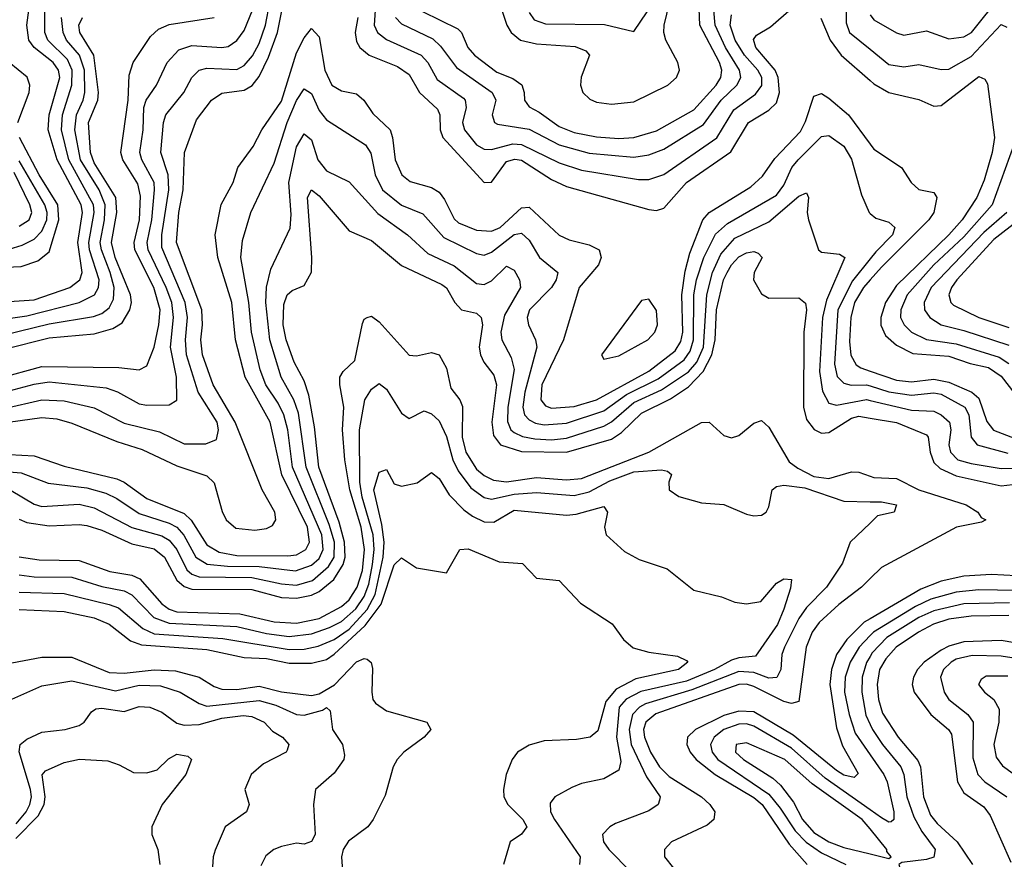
# Model space of a CAD drawing. Header units: inches. Extents: x 990535 to 1117859, y 769386 to 892122.
# Tile 985 of 1056: x 1067731 to 1070358, y 882244 to 884484. Entities that reach past the tile are written whole.
import ezdxf

# ---------------------------------------------------------------- set-up
doc = ezdxf.new("R2010")
doc.units = ezdxf.units.IN
doc.header["$MEASUREMENT"] = 0
doc.layers.add('B0868', color=7, linetype='Continuous')
doc.layers.add('B0878', color=7, linetype='Continuous')

msp = doc.modelspace()

# ---------------------------------------------------------------- linework, layer by layer
at = {"layer": 'B0868', "color": 5}
for points, elevation in [([(1069017.7, 884510), (1069030.4, 884470), (1069041.9, 884450), (1069067.5, 884430), (1069110, 884420.3), (1069212.7, 884412.7), (1069241.5, 884401.5), (1069251.2, 884390), (1069229, 884331), (1069227.4, 884310), (1069233.9, 884290), (1069251.8, 884271.8), (1069270, 884263.8), (1069310, 884258.5), (1069370, 884265.4), (1069460.2, 884310), (1069483.7, 884330), (1069491.5, 884350), (1069486.8, 884370), (1069454.9, 884430), (1069449.6, 884450), (1069450.8, 884470), (1069484.7, 884610)], 3820), ([(1069936.7, 884570), (1069935.9, 884475.9), (1069945.3, 884450), (1070000, 884405.4)], 3740), ([(1067673.7, 883406.3), (1067790, 883423), (1067830, 883419), (1067870, 883408), (1067990, 883358.4), (1068057.5, 883337.5), (1068150, 883293.3), (1068230, 883267.2), (1068250, 883248), (1068271.7, 883171.7), (1068282.4, 883150), (1068307.7, 883127.7), (1068358, 883122), (1068390, 883126.3), (1068405.8, 883134.2), (1068414.9, 883150), (1068412, 883170), (1068377.7, 883230), (1068306.2, 883410), (1068247.5, 883510), (1068218.5, 883590), (1068214, 883630), (1068219, 883670), (1068217, 883710), (1068149.3, 883890), (1068155.4, 883970), (1068167.6, 884030), (1068171, 884130), (1068202.7, 884217.3), (1068242.4, 884270), (1068270, 884288), (1068330, 884296.5), (1068351.1, 884308.9), (1068370, 884332.4), (1068395.3, 884384.7), (1068418.6, 884450), (1068434.6, 884530)], 3720), ([(1067690, 883446.3), (1067790, 883469.6), (1067850, 883467.1), (1067930, 883448.5), (1068010, 883407.5), (1068104.5, 883384.5), (1068170, 883352.2), (1068227.8, 883352.2), (1068255.8, 883364.2), (1068261.5, 883390), (1068257.7, 883410), (1068207.2, 883490), (1068176.1, 883590), (1068173.2, 883630), (1068178.9, 883690), (1068172.4, 883730), (1068110, 883876), (1068110.3, 883910), (1068129.4, 884030), (1068126.9, 884070), (1068107.9, 884130), (1068114.9, 884210), (1068121.1, 884230), (1068168.6, 884290), (1068190.4, 884330), (1068209.9, 884350), (1068230, 884355.1), (1068310, 884351.8), (1068330, 884362), (1068352.4, 884387.6), (1068370, 884420.4), (1068386.8, 884470), (1068398.4, 884530)], 3740), ([(1068806, 884506), (1068899.6, 884459.6), (1068910.1, 884450), (1068926.9, 884410), (1068944.9, 884390), (1069004.4, 884344.4), (1069047.2, 884327.2), (1069070.8, 884310.8), (1069077.4, 884290), (1069077.6, 884270), (1069090, 884251.6), (1069117.4, 884237.4), (1069170, 884199.1), (1069210, 884183.3), (1069270, 884171.4), (1069330, 884167.4), (1069370, 884169.8), (1069430, 884187.5), (1069530, 884243.8), (1069589.5, 884310), (1069602, 884330), (1069604.5, 884350), (1069598.4, 884370), (1069545.5, 884470), (1069543.4, 884536.6)], 3780), ([(1069090, 884503.6), (1069103.8, 884483.8), (1069133.6, 884473.6), (1069291.4, 884471.4), (1069370, 884453), (1069422.5, 884530)], 3840), ([(1067650, 883728.6), (1067770, 883736.6), (1067865.2, 883770), (1067891.8, 883790), (1067897.4, 883810), (1067886.2, 883890), (1067898.3, 883970), (1067895.1, 883990), (1067831.1, 884110), (1067807.2, 884190), (1067809.6, 884230), (1067838, 884330), (1067834.9, 884350), (1067820.1, 884370), (1067769.4, 884410), (1067755.9, 884430), (1067750, 884470), (1067755.5, 884510)], 3880), ([(1067650, 883679.8), (1067750, 883694), (1067890, 883730), (1067930.9, 883750), (1067941.7, 883770), (1067942.7, 883790), (1067917.3, 883870), (1067915.6, 883890), (1067930, 883970), (1067927.7, 883990), (1067862.4, 884110), (1067842.9, 884190), (1067845.6, 884230), (1067870, 884310), (1067871.4, 884350), (1067858.2, 884378.2), (1067806.1, 884430), (1067797.8, 884450), (1067798, 884510)], 3860), ([(1067690, 883490), (1067770, 883511.9), (1067810, 883517.5), (1067961.8, 883501.8), (1067991.6, 883491.6), (1068050, 883459.1), (1068070, 883455.9), (1068130, 883456.9), (1068150, 883468.9), (1068149.7, 883530), (1068133.2, 883610), (1068141.1, 883690), (1068136.9, 883730), (1068122.2, 883770), (1068073.8, 883870), (1068070.9, 883890), (1068084, 883950), (1068091.1, 884030), (1068089.5, 884050), (1068057.1, 884110), (1068051.8, 884130), (1068060.7, 884190), (1068061.9, 884250), (1068068.4, 884270), (1068096.4, 884310), (1068124.9, 884370), (1068155.9, 884404.1), (1068190, 884415.6), (1068270, 884409.7), (1068286.9, 884413.1), (1068310, 884428.4), (1068330, 884455.3), (1068352.5, 884510)], 3760), ([(1068633, 884490), (1068626.3, 884450), (1068630, 884426.4), (1068638.5, 884410), (1068663.1, 884390), (1068739.2, 884359.2), (1068770, 884337.7), (1068797.8, 884290), (1068845.6, 884245.6), (1068851.7, 884230), (1068852.8, 884190), (1068860.1, 884170), (1068970, 884050.1), (1068990, 884050.7), (1069030, 884105.8), (1069052.4, 884112.4), (1069070, 884109.8), (1069150, 884057.6), (1069190, 884039.5), (1069410, 883978.1), (1069430, 883975.2), (1069450, 883981.6), (1069510.5, 884049.5), (1069628.4, 884131.6), (1069675.2, 884210), (1069730, 884243), (1069750, 884262.5), (1069758.6, 884290), (1069754.3, 884330), (1069746.3, 884350), (1069695.3, 884410), (1069688.5, 884431.5), (1069696.6, 884443.4), (1069734.3, 884465.7), (1069790, 884513.8)], 3720), ([(1068679.2, 884510), (1068676.5, 884470), (1068685.8, 884450), (1068710, 884431.4), (1068802.5, 884390), (1068820.4, 884370), (1068845, 884325), (1068915.2, 884275.2), (1068919.7, 884270), (1068921.9, 884250), (1068912.1, 884210), (1068917.4, 884190), (1068950, 884150.5), (1068970, 884138.8), (1068990, 884137.8), (1069047.1, 884152.9), (1069070, 884151.6), (1069170, 884102.4), (1069230, 884082.5), (1069381.9, 884058.1), (1069410, 884058.2), (1069450, 884070.8), (1069590.7, 884169.3), (1069636.2, 884243.8), (1069694.2, 884285.8), (1069711.1, 884308.9), (1069710.9, 884330), (1069700.8, 884350), (1069664.9, 884390), (1069639.6, 884430), (1069626.3, 884470), (1069630, 884497.3)], 3740), ([(1068733.5, 884490), (1068750, 884472.9), (1068833.6, 884433.6), (1068854, 884414), (1068896.7, 884356.7), (1068992, 884290), (1069001.2, 884270), (1068992, 884230), (1068997.8, 884210), (1069005.5, 884205.5), (1069090, 884192.6), (1069170, 884150.3), (1069250, 884127.7), (1069370, 884117.7), (1069410, 884123.3), (1069450, 884139.1), (1069555.1, 884204.9), (1069602.7, 884270), (1069644.5, 884310), (1069655.2, 884330), (1069651.4, 884350), (1069614, 884410), (1069586.2, 884470), (1069582.8, 884510)], 3760), ([(1067673.1, 883526.9), (1067790, 883558.9), (1067996, 883556), (1068050, 883549.6), (1068070, 883560.2), (1068090, 883610.2), (1068102.7, 883670), (1068105.5, 883710), (1068089, 883770), (1068038.4, 883870), (1068036.2, 883890), (1068051.1, 883950), (1068053.8, 884013.8), (1068045.9, 884045.9), (1068006.3, 884110), (1068001.1, 884130), (1068020.2, 884270), (1068023.6, 884336.4), (1068033.5, 884370), (1068080.4, 884439.6), (1068101.1, 884458.9), (1068130, 884471.3), (1068250, 884490.5)], 3780), ([(1067690, 883643), (1067810, 883673.1), (1067928, 883692), (1067950, 883700.3), (1067970, 883715), (1067981.5, 883738.5), (1067983, 883770), (1067972.8, 883810), (1067949, 883870), (1067946, 883890), (1067957.4, 883950), (1067959.4, 883990), (1067943.2, 884030), (1067893.1, 884110), (1067878, 884190), (1067882.6, 884230), (1067900.8, 884270), (1067904.7, 884290), (1067904, 884350), (1067890.7, 884390), (1067856.1, 884430), (1067846.8, 884450), (1067842.5, 884490)], 3840), ([(1067690, 883605), (1067810, 883635.2), (1067930, 883646), (1067979.7, 883660.3), (1068004.7, 883675.3), (1068025.1, 883710), (1068029, 883730), (1068026.8, 883750), (1067986.1, 883850), (1067975.9, 883890), (1067990.1, 883970), (1067987.4, 884010), (1067930, 884101.9), (1067919.6, 884130), (1067914.9, 884210), (1067939.8, 884270), (1067941.3, 884290), (1067929.3, 884389.3), (1067891.5, 884450), (1067888.5, 884470), (1067898.4, 884490)], 3820), ([(1069868.3, 884488.3), (1069893.1, 884430), (1069922.8, 884390), (1070000, 884321.7)], 3720), ([(1067670, 883325.4), (1067770, 883320.8), (1067850, 883293), (1067990, 883259.2), (1068010, 883249.8), (1068070, 883206.9), (1068170, 883166.3), (1068188.5, 883148.5), (1068230, 883082.6), (1068263.5, 883063.5), (1068310, 883054.8), (1068446.9, 883053.1), (1068470, 883056.6), (1068494.6, 883070), (1068504.5, 883090), (1068498.9, 883130), (1068430.1, 883270), (1068399.6, 883410), (1068332.7, 883530), (1068306.7, 883630), (1068297.4, 883730), (1068259.7, 883850), (1068253, 883910), (1068268.5, 883991.5), (1068300.4, 884050), (1068313, 884090), (1068354, 884146), (1068376.7, 884190), (1068430, 884267), (1068470, 884396), (1068490, 884435.8), (1068510, 884461.1), (1068530, 884438.4), (1068545.2, 884350), (1068564.3, 884310), (1068590, 884294.7), (1068630, 884286.8), (1068649.6, 884270), (1068673.6, 884233.6), (1068719.3, 884190), (1068725.8, 884170), (1068732.5, 884110), (1068750.4, 884070.4), (1068772.5, 884052.5), (1068830, 884036.4), (1068850, 884023.8), (1068864.7, 884004.7), (1068890, 883953), (1068901.9, 883941.9), (1068950, 883922.2), (1068990, 883920.3), (1069012.8, 883930), (1069070, 883982.6), (1069090, 883984.4), (1069170, 883909.1), (1069196.7, 883896.7), (1069250, 883883.8), (1069277, 883870), (1069282.8, 883850), (1069275.1, 883830), (1069223.5, 883770), (1069182.2, 883630), (1069124.4, 883510), (1069121.9, 883470), (1069134.2, 883454.2), (1069150, 883447.9), (1069210, 883452), (1069270, 883469.5), (1069410, 883546), (1069479.8, 883600.2), (1069494.7, 883625.3), (1069499.9, 883650), (1069497.9, 883750), (1069506.4, 883813.6), (1069519.1, 883860.9), (1069553.7, 883950), (1069570.6, 883969.4), (1069681.5, 884038.5), (1069713.2, 884066.8), (1069746.2, 884113.8), (1069814, 884186), (1069827.5, 884212.5), (1069850, 884280.5), (1069870, 884287.7), (1069890, 884275.3), (1069942.5, 884230), (1070000, 884152.1)], 3680), ([(1067726.4, 884210), (1067756.6, 884290), (1067758.2, 884310), (1067750.6, 884330.6), (1067679.2, 884390)], 3920), ([(1067670, 883280.6), (1067734.9, 883274.9), (1067807.5, 883247.5), (1067910, 883235), (1067960.8, 883220.8), (1067990, 883206.9), (1068050, 883166.1), (1068130, 883141.1), (1068150, 883130), (1068168.7, 883108.7), (1068201.4, 883050), (1068231.6, 883031.6), (1068285.6, 883025.6), (1068370, 883025.1), (1068466.7, 883013.3), (1068510, 883028.3), (1068530, 883046.6), (1068540.7, 883070), (1068536.9, 883110), (1068459.1, 883290), (1068446.2, 883390), (1068435.7, 883430), (1068420.9, 883460.9), (1068388.2, 883510), (1068373, 883550), (1068349.5, 883650), (1068342.2, 883730), (1068321.5, 883850), (1068325.1, 883894.9), (1068347.9, 883970), (1068410, 884101.8), (1068444.4, 884210), (1068470, 884268.7), (1068490, 884300.1), (1068510, 884287.1), (1068530, 884242), (1068550, 884217.5), (1068653.8, 884150), (1068667.8, 884127.8), (1068679.3, 884070), (1068698.9, 884030), (1068749.8, 883989.8), (1068806.6, 883966.6), (1068863.1, 883903.1), (1068950, 883860.1), (1068970, 883856), (1068990, 883864.2), (1069050, 883911.3), (1069070, 883914.8), (1069090, 883896.2), (1069118.1, 883850), (1069166.5, 883810), (1069162.8, 883790), (1069149.7, 883770), (1069091.3, 883710), (1069085.1, 883690), (1069088.2, 883670), (1069107.4, 883630), (1069110.4, 883610), (1069078.5, 883490), (1069073.4, 883450), (1069078.2, 883430), (1069090, 883416.4), (1069107.4, 883407.4), (1069130, 883403.2), (1069190, 883408), (1069290, 883440.7), (1069350, 883484.1), (1069434.3, 883525.7), (1069503.7, 883576.3), (1069520, 883600), (1069528.7, 883630), (1069530, 883750), (1069537, 883790), (1069556.2, 883850), (1069587.7, 883912.3), (1069619.3, 883940.7), (1069750, 884016.1), (1069770, 884042.6), (1069791.5, 884090), (1069808.3, 884110), (1069870, 884172.7), (1069890, 884175.5), (1069930, 884146.7), (1069950, 884111.8), (1069977, 884017), (1069997.1, 883970), (1070000, 883967.5)], 3660), ([(1067708.3, 883228.3), (1067770, 883191.4), (1067790, 883185.5), (1067890, 883191.3), (1067930, 883181.4), (1068030, 883129.2), (1068110, 883107.1), (1068130, 883095.7), (1068150.2, 883070.2), (1068176.6, 883016.6), (1068190, 883004.4), (1068210, 882997.2), (1068350, 882995.6), (1068430, 882978.4), (1068470, 882975.5), (1068512, 882988), (1068555.3, 883024.7), (1068569.8, 883050.2), (1068571.2, 883090), (1068556.8, 883136.8), (1068495, 883290), (1068474.7, 883434.7), (1068462.8, 883470), (1068428.9, 883530), (1068398.2, 883630), (1068387.9, 883730), (1068389.5, 883770.5), (1068401.2, 883818.8), (1068452.4, 883927.6), (1068455.5, 883964.5), (1068449.4, 884050), (1068470, 884144.9), (1068490, 884179.6), (1068510, 884164), (1068526.3, 884110), (1068550, 884081.3), (1068610, 884051.6), (1068686.8, 883966.8), (1068765.5, 883910), (1068820.3, 883860.3), (1068890, 883827.5), (1068950, 883780.7), (1068970, 883777.4), (1068990, 883787), (1069030, 883827), (1069050, 883815.5), (1069064.6, 883790), (1069067.4, 883770), (1069024.6, 883695.4), (1069014.7, 883650), (1069017.1, 883630), (1069042.7, 883582.7), (1069050.5, 883550.5), (1069033.1, 883450), (1069032.2, 883412.2), (1069041.7, 883390), (1069050, 883382.6), (1069072.2, 883372.2), (1069105.4, 883365.4), (1069150, 883363.2), (1069190, 883367.8), (1069290, 883399.8), (1069310, 883411.2), (1069370, 883462.5), (1069443.5, 883496.5), (1069515.5, 883544.5), (1069538, 883570), (1069555.4, 883610), (1069564.5, 883750), (1069579.2, 883810), (1069601.7, 883858.3), (1069638.7, 883901.3), (1069730, 883945.1), (1069810, 884013.7), (1069830, 884022.3), (1069835.6, 884010), (1069832.4, 883970), (1069835.8, 883950), (1069862.3, 883870), (1069870, 883863.6), (1069918.6, 883858.6), (1069932.6, 883850), (1069883.8, 883736.2), (1069873.1, 883690), (1069865.3, 883545.3), (1069873.3, 883493.3), (1069890, 883461.4), (1069910, 883455.2), (1069990, 883470.6), (1070000, 883468.3)], 3640), ([(1067590, 883819.5), (1067734.6, 883825.4), (1067779.4, 883840.6), (1067810, 883864.9), (1067835.8, 883950), (1067832.6, 883990), (1067783.4, 884070), (1067730.9, 884170)], 3920), ([(1067691.4, 883868.6), (1067737.8, 883882.2), (1067770, 883899), (1067790, 883920.2), (1067803.5, 883950), (1067804.8, 883970), (1067798.4, 883990), (1067730, 884107.8)], 3940), ([(1067730, 883932.9), (1067756.5, 883950), (1067763.9, 883970), (1067758.2, 883990), (1067716.3, 884076.2)], 3960), ([(1067730, 883151), (1067750, 883142.3), (1067810, 883133.6), (1067890, 883137.4), (1067910, 883134.5), (1067950, 883121.9), (1068030, 883086), (1068090, 883072.3), (1068117.3, 883050), (1068150, 882988.5), (1068170, 882971.6), (1068190, 882964.9), (1068350, 882963.4), (1068430, 882942.1), (1068470, 882940.6), (1068510, 882949), (1068530, 882958.2), (1068569.4, 882990.6), (1068594.1, 883030), (1068599.3, 883050), (1068598.1, 883090), (1068583.1, 883143.1), (1068529.6, 883290), (1068517.6, 883397.6), (1068502.5, 883482.5), (1068490, 883520.2), (1068463.3, 883570), (1068442, 883630), (1068434.2, 883670), (1068435.7, 883724.3), (1068444.8, 883750), (1068458.3, 883761.7), (1068490, 883774.6), (1068509.7, 883810.3), (1068510.8, 883850), (1068499, 884010), (1068509.9, 884030.1), (1068530, 884014.7), (1068610, 883920.9), (1068670, 883894.7), (1068750, 883828.2), (1068857.7, 883777.7), (1068870, 883768.4), (1068891.6, 883730), (1068910, 883710.1), (1068950, 883701), (1068962, 883690), (1068965.9, 883670), (1068957, 883610), (1068960.1, 883590), (1068969.4, 883570), (1068996, 883536), (1069003.1, 883510), (1068990.6, 883410), (1068994.9, 883374.9), (1069013.7, 883350), (1069070, 883331.6), (1069190, 883330.6), (1069310, 883364.7), (1069337, 883383), (1069390, 883434.4), (1069467.8, 883472.2), (1069515.4, 883504.6), (1069554.7, 883545.3), (1069578, 883590), (1069586.8, 883630), (1069590.4, 883710), (1069609, 883790), (1069618.7, 883810), (1069630, 883830.1), (1069650, 883851.5), (1069670, 883862.4), (1069690, 883865.4), (1069701, 883861), (1069712.2, 883850), (1069690.9, 883810), (1069688.6, 883790), (1069710, 883752.7), (1069730, 883741.4), (1069810, 883741.7), (1069827.5, 883727.5), (1069830.3, 883710.3), (1069823.5, 883650), (1069821.9, 883450), (1069830, 883417.8), (1069850.9, 883390.9), (1069870, 883381.1), (1069890, 883383.1), (1069950, 883420.5), (1069970, 883426.2), (1070000, 883421.1)], 3620), ([(1070000, 883846.1), (1069952.8, 883787.2), (1069914.3, 883710), (1069905.1, 883565.1), (1069912.5, 883532.5), (1069930, 883514), (1069949.2, 883509.2), (1069990, 883510), (1070000, 883506.9)], 3660), ([(1070000, 883790.3), (1069982.2, 883770), (1069958.6, 883730), (1069948.2, 883690), (1069945.4, 883625.4), (1069948.9, 883588.9), (1069963.1, 883563.1), (1069975.1, 883555.1), (1070000, 883546.5)], 3680), ([(1067730, 883051.3), (1067783.1, 883043.1), (1067890, 883040.9), (1067972, 883012), (1068030, 883002), (1068052, 882992), (1068110, 882925.4), (1068130, 882910.9), (1068150, 882903.8), (1068318.6, 882898.6), (1068410, 882877.6), (1068470, 882873.5), (1068530, 882886.5), (1068590, 882918), (1068610, 882936.5), (1068631.5, 882970), (1068645.5, 883014.5), (1068651.4, 883070), (1068641.9, 883130), (1068612, 883230), (1068598.4, 883310), (1068592.5, 883390), (1068596.1, 883450), (1068585, 883510), (1068585.6, 883530), (1068594.2, 883545.8), (1068625.4, 883574.6), (1068646.1, 883673.9), (1068650, 883685.5), (1068658.4, 883690), (1068670, 883692.7), (1068690, 883677.9), (1068770, 883589.3), (1068790, 883587.3), (1068830, 883596.1), (1068850.1, 883590), (1068870, 883554.7), (1068881.3, 883501.3), (1068905.3, 883470), (1068912.2, 883452.2), (1068911.6, 883370), (1068921.7, 883330), (1068950, 883285.1), (1068970, 883268.1), (1068995.2, 883255.2), (1069030, 883250.9), (1069110, 883262.3), (1069190, 883256.4), (1069230, 883260.2), (1069409.8, 883330.2), (1069550, 883409.6), (1069570.5, 883410.5), (1069610, 883374.3), (1069630, 883368.4), (1069650, 883374.5), (1069690, 883407.2), (1069710, 883415.1), (1069730, 883397.2), (1069784.3, 883304.3), (1069807.1, 883287.1), (1069850, 883265.1), (1069890, 883260.2), (1069950, 883278), (1069970, 883276.8), (1070000, 883266.3)], 3580), ([(1067730, 883002.5), (1067770, 882997.3), (1067870, 882996.6), (1067950, 882971.6), (1068010, 882960.4), (1068030, 882949.4), (1068089.2, 882889.2), (1068130, 882873.5), (1068310, 882864.8), (1068390, 882845.9), (1068450, 882838.3), (1068510, 882845.8), (1068558, 882862), (1068590, 882878.3), (1068628.1, 882911.9), (1068650, 882944.9), (1068662.3, 882977.7), (1068672.8, 883030), (1068677.1, 883070), (1068673.9, 883110), (1068645.1, 883210), (1068638.7, 883250), (1068638, 883390), (1068652.3, 883470), (1068670, 883498.7), (1068690, 883513.2), (1068710, 883498.5), (1068750, 883434.7), (1068770, 883419.7), (1068810, 883440.5), (1068830, 883432.2), (1068850, 883413.5), (1068870, 883371.7), (1068887.1, 883310), (1068900.7, 883280.7), (1068934.7, 883234.7), (1068970, 883208.8), (1068990, 883205.1), (1069050, 883218.5), (1069110, 883222.3), (1069210, 883214.6), (1069250, 883224.6), (1069306, 883254), (1069370, 883278.1), (1069443.4, 883283.4), (1069459.8, 883279.8), (1069470, 883270.5), (1069462.7, 883250), (1069463.7, 883230), (1069490, 883211.5), (1069550, 883195.2), (1069610, 883190.2), (1069670, 883164.7), (1069690, 883160.7), (1069710, 883162.4), (1069722.4, 883170), (1069730, 883184), (1069738.8, 883230), (1069750, 883238.6), (1069770, 883242.3), (1069825.4, 883234.6), (1069930, 883199.5), (1070000, 883198)], 3560), ([(1067730, 882956.2), (1067850, 882952.6), (1067970, 882923.9), (1067994.4, 882914.4), (1068059.4, 882859.3), (1068090, 882845.6), (1068272.9, 882832.9), (1068450, 882803.4), (1068490, 882804.8), (1068527.1, 882812.9), (1068570, 882830.2), (1068610, 882858.2), (1068658.1, 882910), (1068679.8, 882950), (1068700.8, 883050), (1068703.2, 883090), (1068697.5, 883137.5), (1068676.3, 883230), (1068690, 883277.1), (1068710, 883283.6), (1068730, 883245.5), (1068750, 883239.7), (1068791.6, 883248.4), (1068830, 883275.9), (1068850, 883260.3), (1068876.6, 883216.6), (1068916.3, 883176.3), (1068939.1, 883159.1), (1068970, 883144.4), (1068996.5, 883143.5), (1069050, 883175.8), (1069190, 883161.7), (1069215.4, 883164.6), (1069290, 883185.3), (1069299, 883170), (1069291, 883130), (1069295.8, 883110), (1069345.1, 883065.1), (1069384, 883044), (1069458.5, 883018.5), (1069530, 882961.7), (1069603.9, 882943.9), (1069638.8, 882930), (1069670, 882925.8), (1069708.1, 882931.9), (1069750, 882980.2), (1069770, 882992.1), (1069790, 882990.4), (1069787.3, 882967.3), (1069770, 882911.1), (1069752.9, 882870), (1069694.1, 882785.9), (1069650, 882781.4), (1069630, 882774.8), (1069584.7, 882750), (1069510, 882719.1), (1069388.4, 882691.6), (1069349, 882671), (1069330.8, 882650), (1069323.3, 882570), (1069335, 882505), (1069330, 882481.2), (1069290, 882458.7), (1069230, 882446.4), (1069204.6, 882435.4), (1069158.7, 882410), (1069146.5, 882393.5), (1069147.7, 882370), (1069158.2, 882350), (1069226.8, 882250), (1069224.9, 882230)], 3540), ([(1070000, 883140.8), (1069947, 883090), (1069925.9, 883034.1), (1069883.3, 882970), (1069830, 882915.8), (1069810, 882886.6), (1069771.4, 882810), (1069764.9, 882790), (1069761.8, 882750), (1069751.3, 882728.7), (1069730, 882727.1), (1069690, 882742), (1069650, 882745), (1069524, 882696), (1069401.1, 882658.9), (1069384.6, 882650), (1069366.4, 882630), (1069356.8, 882590), (1069362.8, 882550), (1069403.6, 882463.6), (1069439.8, 882410), (1069438.1, 882401.9), (1069434.2, 882390), (1069410, 882372.8), (1069321.1, 882338.9), (1069305.2, 882330), (1069286, 882310), (1069288.8, 882290), (1069302.8, 882270), (1069361.5, 882210)], 3560), ([(1067729.9, 882910.1), (1067850, 882904.7), (1067930, 882888), (1067970, 882870.9), (1068026.8, 882826.8), (1068055.9, 882815.9), (1068230, 882803.4), (1068330, 882782.6), (1068390, 882779.3), (1068450, 882766.8), (1068510, 882767.3), (1068550, 882776.9), (1068570, 882790.7), (1068652.6, 882867.4), (1068695.8, 882924.2), (1068730, 883029.6), (1068750, 883048.1), (1068790, 883021.1), (1068870, 883008.5), (1068905.1, 883070), (1068927.8, 883072.2), (1069010, 883037.1), (1069072.9, 883032.9), (1069110, 882993.7), (1069170, 882987.8), (1069227.3, 882927.3), (1069311.7, 882871.7), (1069342, 882830), (1069367.6, 882807.6), (1069410, 882796.6), (1069485.9, 882785.9), (1069510, 882774.2), (1069513.5, 882770), (1069489.1, 882750), (1069374.9, 882725.1), (1069322.5, 882697.5), (1069294.9, 882665.1), (1069273.5, 882586.5), (1069252.9, 882570), (1069216.4, 882563.6), (1069130, 882559.6), (1069090, 882548.7), (1069059.6, 882530), (1069045, 882510), (1069029.3, 882470), (1069021.7, 882430), (1069023, 882410), (1069033.2, 882390), (1069073.4, 882350), (1069083.8, 882330), (1069069.6, 882310.4), (1069039.7, 882290), (1069022.2, 882230)], 3520), ([(1070000, 882992.7), (1069977.4, 882970), (1069916.5, 882923.5), (1069864.1, 882875.9), (1069845.3, 882850), (1069829.5, 882810), (1069810, 882664.8), (1069790, 882659.8), (1069770, 882664.6), (1069690, 882705.1), (1069670, 882711), (1069650, 882710.3), (1069428.4, 882631.6), (1069401.7, 882610), (1069395.7, 882590), (1069397.9, 882570), (1069414, 882530), (1069438.3, 882490), (1069464.2, 882464.2), (1069550.1, 882410), (1069572.3, 882390), (1069585.3, 882370), (1069582.7, 882350), (1069565.2, 882334.8), (1069470.2, 882290), (1069451, 882270), (1069451.6, 882250), (1069499.1, 882190)], 3580), ([(1070000, 882885.4), (1069983.9, 882876.1), (1069938.1, 882830), (1069910.7, 882790), (1069897.4, 882750), (1069892.2, 882710), (1069910, 882594.2), (1069926.2, 882546.2), (1069967.7, 882472.3), (1069957.8, 882462.2), (1069930, 882468.5), (1069910, 882480.6), (1069794.6, 882574.6), (1069690, 882636.8), (1069650, 882639.2), (1069610, 882627.6), (1069534.2, 882590), (1069512.6, 882570), (1069511.4, 882550), (1069520.1, 882530), (1069536, 882510), (1069586.7, 882470), (1069690, 882408.3), (1069712.4, 882390), (1069784.3, 882284.3), (1069832.5, 882230)], 3620), ([(1070000, 882840.8), (1069970.7, 882810), (1069946.5, 882770), (1069933.5, 882730), (1069932.1, 882690), (1069943.7, 882630), (1069960.2, 882580.2), (1070000, 882522.7)], 3640), ([(1070000, 882785.2), (1069990.8, 882769.2), (1069978.8, 882730), (1069977.7, 882690), (1069988.7, 882628.7), (1070000, 882603.5)], 3660), ([(1067710, 882767.9), (1067790, 882783.3), (1067870, 882782.8), (1067970, 882742.6), (1068010, 882740.5), (1068090, 882749.1), (1068146.9, 882746.9), (1068209.5, 882730), (1068250, 882704.4), (1068270, 882697.3), (1068310, 882697), (1068370, 882705.3), (1068430, 882690.2), (1068510, 882680.4), (1068530, 882685.5), (1068570.7, 882709.3), (1068630, 882770.8), (1068650, 882779.9), (1068657.8, 882777.8), (1068669.2, 882769.2), (1068672.7, 882752.7), (1068670.5, 882690), (1068673.6, 882670), (1068680.5, 882660.5), (1068710, 882639.8), (1068817.3, 882610), (1068828, 882590), (1068810.4, 882570), (1068755.6, 882530), (1068738.5, 882510), (1068727.3, 882490), (1068706.2, 882413.8), (1068673.8, 882350), (1068660.2, 882330), (1068608.2, 882291.8), (1068593.7, 882270), (1068589.7, 882250), (1068593.7, 882186.3)], 3480), ([(1067710, 882671.1), (1067790, 882707), (1067870, 882720.2), (1067986.9, 882693.1), (1068050, 882708.3), (1068106.8, 882706.8), (1068159, 882690), (1068210, 882659.2), (1068230, 882652.7), (1068370, 882667.6), (1068414.7, 882654.7), (1068470, 882629.7), (1068490, 882628.5), (1068538.6, 882641.4), (1068550, 882648.6), (1068559.8, 882639.8), (1068565.6, 882590), (1068591.9, 882550), (1068598, 882522), (1068596.3, 882510), (1068570, 882473.3), (1068520.3, 882430), (1068514.7, 882390), (1068519, 882310), (1068510, 882290.9), (1068490, 882284), (1068470, 882286.5), (1068430, 882278.2), (1068409.1, 882270), (1068387.5, 882252.5), (1068374.1, 882225.9)], 3460), ([(1067721.9, 882338.1), (1067748.4, 882370), (1067758.5, 882390), (1067762.4, 882410), (1067760.1, 882430), (1067729.5, 882530.5), (1067732.1, 882550), (1067750, 882564.4), (1067790, 882582.8), (1067852.3, 882590), (1067890, 882600.9), (1067903.1, 882610), (1067922.5, 882637.5), (1067934.6, 882645.4), (1067950, 882646.9), (1068010, 882638.2), (1068050, 882651.2), (1068078.4, 882650), (1068110, 882636.2), (1068150, 882607), (1068170, 882601.5), (1068210, 882603), (1068270, 882619.9), (1068327.2, 882627.2), (1068350, 882624.4), (1068383.2, 882610), (1068405.8, 882585.8), (1068431.9, 882570), (1068449.3, 882550), (1068444.9, 882535.1), (1068442.4, 882530), (1068381.9, 882498.1), (1068348.3, 882470), (1068332.1, 882430), (1068343.5, 882390), (1068336.5, 882370), (1068279.7, 882330), (1068252.3, 882267.7), (1068246.9, 882250), (1068241.9, 882170)], 3440), ([(1070000, 882375.3), (1069880.4, 882460.4), (1069790, 882540.7), (1069690, 882598.9), (1069670, 882605.4), (1069650, 882604), (1069609.9, 882590.1), (1069583.5, 882570), (1069574.4, 882550), (1069578.7, 882530), (1069593.7, 882510), (1069730, 882417.5), (1069760.4, 882380.4), (1069799.7, 882319.7), (1069829.4, 882289.4), (1069870, 882261), (1069935, 882230)], 3640), ([(1070000, 882324.6), (1069979.2, 882350), (1069845, 882445), (1069772.9, 882510), (1069670, 882554.5), (1069643, 882550), (1069641.3, 882530), (1069662.3, 882510), (1069740.6, 882460.6), (1069761.3, 882441.3), (1069795.9, 882395.9), (1069819.4, 882350), (1069850, 882315.6), (1069890, 882290.7), (1069930, 882274.8), (1070000, 882257.9)], 3660), ([(1067720.7, 882299.3), (1067780, 882360), (1067796.6, 882390), (1067799.4, 882410), (1067790.9, 882469.1), (1067800, 882480), (1067850, 882501.9), (1067890.5, 882510.5), (1067966.1, 882506.1), (1067996.1, 882496.1), (1068035.1, 882475.1), (1068070, 882474.2), (1068097.9, 882482.1), (1068128.1, 882511.9), (1068150, 882524), (1068179.4, 882519.3), (1068189.3, 882510), (1068174.7, 882470), (1068110.9, 882390), (1068083.5, 882330), (1068083.2, 882310), (1068099.7, 882270), (1068105.2, 882230)], 3420)]:
    msp.add_lwpolyline(points, dxfattribs=dict(at, elevation=elevation))
at = {"layer": 'B0868', "color": 5, "elevation": 3720}
msp.add_lwpolyline([(1069410, 883738.7), (1069390, 883735), (1069283.6, 883590), (1069290, 883578), (1069330, 883587.1), (1069406.7, 883630), (1069425.2, 883650), (1069432.4, 883670), (1069430, 883708.3)], close=True, dxfattribs=at)
at = {"layer": 'B0878', "color": 5}
for points, elevation in [([(1070000, 884497.3), (1070010, 884483.9), (1070070, 884449), (1070090, 884443.1), (1070150, 884454.4), (1070210, 884433.1), (1070250, 884439), (1070270.3, 884450), (1070350, 884549.5)], 3760), ([(1070000, 884405.4), (1070050, 884364.6), (1070090, 884358.5), (1070130, 884365), (1070190, 884351.4), (1070210, 884352.6), (1070270, 884386.1), (1070350, 884471.4), (1070364.7, 884464.7)], 3740), ([(1070000, 884321.7), (1070010, 884312.8), (1070049.6, 884289.6), (1070130, 884271), (1070170, 884253.9), (1070190, 884255.5), (1070290, 884332.5), (1070305.7, 884325.7), (1070313.1, 884313.1), (1070331.6, 884170), (1070325.6, 884130), (1070303.9, 884056.1), (1070284.5, 884010), (1070245.2, 883950), (1070210, 883910), (1070070, 883775), (1070040.7, 883730), (1070028.5, 883690), (1070028.7, 883668.7), (1070041.3, 883641.3), (1070070, 883616.1), (1070113.7, 883593.7), (1070210, 883586.5), (1070266.6, 883566.6), (1070316, 883556), (1070350, 883533.2), (1070385.8, 883485.8)], 3720), ([(1070000, 884152.1), (1070010, 884138.5), (1070084.1, 884090), (1070109.3, 884050), (1070130, 884031.3), (1070170, 884023.6), (1070177.9, 884010), (1070169.8, 883970), (1070156.8, 883950), (1070030, 883824.3), (1070000, 883790.3)], 3680), ([(1070383.4, 884150), (1070326, 883990), (1070250, 883904.6), (1070170, 883830), (1070098.9, 883750), (1070081.7, 883710), (1070081.2, 883690), (1070090.5, 883670), (1070110.7, 883650.7), (1070150.6, 883630.6), (1070230, 883619.1), (1070344.1, 883584.1), (1070370, 883566.4)], 3740), ([(1070000, 883967.5), (1070014.9, 883954.9), (1070050, 883944.2), (1070065.6, 883930), (1070059.3, 883910), (1070015.1, 883864.9), (1070000, 883846.1)], 3660), ([(1070364.7, 883970), (1070303.5, 883916.5), (1070163.1, 883770), (1070143.9, 883730), (1070145.2, 883710), (1070158.9, 883690), (1070189.8, 883669.8), (1070250, 883655.2), (1070370, 883615.4)], 3760), ([(1070397.5, 883950), (1070330, 883897.7), (1070231.3, 883790), (1070217, 883770), (1070210.1, 883750), (1070215.5, 883730), (1070222.9, 883722.9), (1070290, 883689.5), (1070370, 883662.6)], 3780), ([(1070000, 883546.5), (1070070, 883522.1), (1070110, 883517.7), (1070170, 883524.8), (1070210, 883516.6), (1070271.3, 883490), (1070290, 883474.5), (1070311.6, 883411.6), (1070329.1, 883389.1), (1070386.9, 883366.9)], 3680), ([(1070000, 883506.9), (1070050, 883491.3), (1070110, 883482.6), (1070170, 883488.8), (1070190, 883484.9), (1070253.1, 883450), (1070263.3, 883430), (1070269.8, 883369.8), (1070285.5, 883350), (1070367.1, 883327.1)], 3660), ([(1070000, 883468.3), (1070110, 883442.3), (1070170, 883439.2), (1070189.4, 883429.4), (1070211.8, 883410), (1070215.7, 883390), (1070210.3, 883350), (1070214.3, 883330), (1070233.8, 883310), (1070270, 883299.6), (1070350, 883286.6), (1070410, 883288.3)], 3640), ([(1070000, 883421.1), (1070070, 883409.2), (1070150, 883376.6), (1070155.2, 883370), (1070160.3, 883330), (1070170, 883302.6), (1070187, 883287), (1070230, 883266.8), (1070350, 883240.6), (1070410, 883247.1)], 3620), ([(1070000, 883266.3), (1070010, 883262.8), (1070070, 883260.1), (1070129.6, 883229.6), (1070256.5, 883190), (1070287.8, 883170), (1070295.9, 883155.9), (1070308.5, 883150), (1070296.8, 883143.2), (1070230.1, 883129.9), (1070030, 883022.8), (1070000, 882992.7)], 3580), ([(1070000, 883198), (1070030, 883197.4), (1070070.2, 883190), (1070064, 883170), (1070020, 883160), (1070000, 883140.8)], 3560), ([(1070390, 883000.5), (1070323.5, 883003.5), (1070250, 882999.5), (1070190, 882985.7), (1070135.6, 882964.4), (1070000, 882885.4)], 3620), ([(1070390, 882961.1), (1070290, 882963.1), (1070230, 882956.8), (1070162.3, 882937.7), (1070121.4, 882918.6), (1070008.7, 882850), (1070000, 882840.8)], 3640), ([(1070371.9, 882928.1), (1070250, 882925), (1070170, 882906.5), (1070130, 882888.9), (1070044.4, 882835.6), (1070005.4, 882794.6), (1070000, 882785.2)], 3660), ([(1070370, 882894.5), (1070270, 882892.8), (1070210, 882884.2), (1070169.1, 882870.9), (1070129, 882850), (1070069.8, 882810), (1070041.7, 882778.3), (1070025.2, 882750), (1070018.5, 882710), (1070022.8, 882670), (1070033.4, 882633.4), (1070074.8, 882570), (1070127.2, 882507.2), (1070134.2, 882490), (1070142.3, 882410), (1070161.5, 882361.4), (1070178.8, 882338.8), (1070232.2, 882290), (1070272.9, 882230)], 3680), ([(1070490, 882803.9), (1070350, 882827.9), (1070250, 882824.2), (1070210, 882812.8), (1070190, 882801.7), (1070144.4, 882770), (1070126.3, 882750), (1070115.9, 882730), (1070112.6, 882710), (1070117.9, 882690), (1070161.6, 882630), (1070209.2, 882590), (1070217.2, 882577.2), (1070233.1, 882450), (1070250, 882421), (1070303.5, 882383.5), (1070320.4, 882360.4), (1070375.8, 882235.8)], 3720), ([(1070470, 882766.8), (1070350, 882786.2), (1070272.2, 882787.8), (1070230, 882777.6), (1070216, 882770), (1070196.2, 882750), (1070187.6, 882730), (1070197.2, 882690), (1070210.1, 882670), (1070260.6, 882630), (1070275.2, 882610), (1070274.2, 882514.2), (1070287.7, 882470), (1070306.4, 882450), (1070365.1, 882410)], 3740), ([(1070367.6, 882732.4), (1070310, 882732.5), (1070296.7, 882723.3), (1070289.4, 882710), (1070305, 882690), (1070330.1, 882670.1), (1070344.4, 882644.4), (1070343.3, 882610), (1070329.8, 882550), (1070336.5, 882516.5), (1070353.3, 882493.3), (1070410, 882452.6)], 3760), ([(1070000, 882603.5), (1070006.1, 882590), (1070033, 882550), (1070082.3, 882490), (1070090.3, 882470), (1070098.1, 882410), (1070116.7, 882356.7), (1070137.6, 882317.6), (1070173.3, 882270), (1070170, 882249.5), (1070150, 882242.8), (1070085, 882235), (1070077, 882230), (1070100.7, 882150), (1070091, 882130), (1070000, 882091.1)], 3660), ([(1070000, 882522.7), (1070036.5, 882470), (1070045.6, 882450), (1070062.9, 882370), (1070063.2, 882350), (1070056.3, 882343.7), (1070050, 882342.4), (1070030, 882353.9), (1070000, 882375.3)], 3640), ([(1070000, 882257.9), (1070050, 882245.8), (1070056.4, 882250), (1070044.3, 882264.3), (1070044.7, 882270), (1070000, 882324.6)], 3660)]:
    msp.add_lwpolyline(points, dxfattribs=dict(at, elevation=elevation))

doc.saveas('drawing.dxf')
